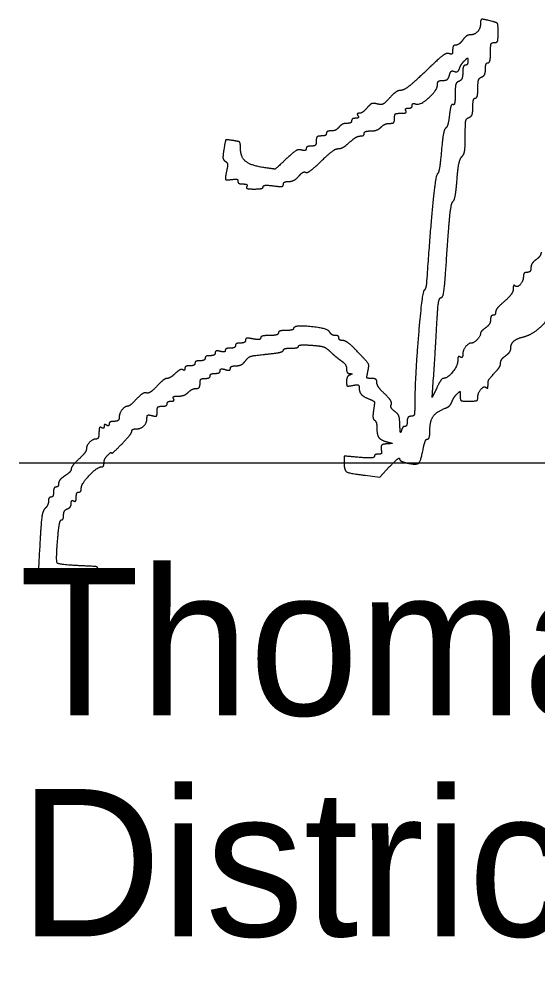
# Model space of a CAD drawing. Extents: x -19.9 to 41.9, y 0 to 32.3.
# Drawn here: x 24.475 to 24.967, y 9.37 to 10.284 of the extents above; entities that cross this region are included whole.
import ezdxf

# ---------------------------------------------------------------- set-up
doc = ezdxf.new("R2010")
doc.units = 0
doc.layers.add('SH_Data', color=7, linetype='Continuous')
doc.layers.add('SH_Text', color=7, linetype='Continuous')

msp = doc.modelspace()

# ---------------------------------------------------------------- linework, layer by layer
at = {"layer": 'SH_Data'}
msp.add_line((24.47459, 9.86271), (27.97459, 9.86271), dxfattribs=at)
at = {"layer": 'SH_Text'}
msp.add_line((24.5147, 9.7503), (24.5147, 9.7503), dxfattribs=at)
for points in [[(24.87123, 9.93393), (24.86697, 9.92493), (24.8683, 9.94413)], [(24.80314, 9.85089), (24.81706, 9.84925), (24.82651, 9.85909)]]:
    msp.add_lwpolyline(points, dxfattribs=at)
for points in [[(24.92416, 10.28222), (24.91552, 10.28453), (24.91276, 10.28399), (24.91276, 10.27996)], [(24.92956, 10.27145), (24.92956, 10.27909), (24.92859, 10.28103), (24.92416, 10.28222)], [(24.91276, 10.27996), (24.91276, 10.27533), (24.90706, 10.26933), (24.90266, 10.26933)], [(24.92596, 10.26213), (24.92854, 10.26213), (24.92956, 10.26477), (24.92956, 10.27145)], [(24.89596, 10.26453), (24.89406, 10.26189), (24.89112, 10.25973), (24.88943, 10.25973)], [(24.90266, 10.26933), (24.90088, 10.26933), (24.89786, 10.26717), (24.89596, 10.26453)], [(24.88636, 10.25501), (24.88636, 10.25188), (24.88519, 10.25073), (24.88291, 10.25161)], [(24.88943, 10.25973), (24.88774, 10.25973), (24.88636, 10.25761), (24.88636, 10.25501)], [(24.92236, 10.25253), (24.92236, 10.25946), (24.92336, 10.26213), (24.92596, 10.26213)], [(24.88291, 10.25161), (24.88083, 10.25241), (24.8742, 10.24785), (24.86621, 10.24013)], [(24.89292, 10.23757), (24.89378, 10.23986), (24.8959, 10.24316), (24.89763, 10.2449)], [(24.89763, 10.2449), (24.90022, 10.24753), (24.90076, 10.24742), (24.90076, 10.2443)], [(24.90076, 10.2443), (24.90076, 10.24223), (24.89968, 10.24053), (24.89836, 10.24053)], [(24.91996, 10.24293), (24.92128, 10.24293), (24.92236, 10.24725), (24.92236, 10.25253)], [(24.86621, 10.24013), (24.85015, 10.22463), (24.83977, 10.21653), (24.83594, 10.21653)], [(24.8833, 10.23107), (24.88409, 10.23407), (24.88591, 10.2355), (24.88797, 10.23471)], [(24.88797, 10.23471), (24.88984, 10.23399), (24.89204, 10.23526), (24.89292, 10.23757)], [(24.89836, 10.24053), (24.89704, 10.24053), (24.89596, 10.23741), (24.89596, 10.23359)], [(24.91396, 10.2294), (24.91594, 10.23016), (24.91756, 10.23351), (24.91756, 10.23686)], [(24.91756, 10.23686), (24.91756, 10.2402), (24.91864, 10.24293), (24.91996, 10.24293)], [(24.87196, 10.22225), (24.87196, 10.22459), (24.87396, 10.22613), (24.87699, 10.22613)], [(24.87699, 10.22613), (24.88004, 10.22613), (24.88252, 10.22807), (24.8833, 10.23107)], [(24.89596, 10.23359), (24.89596, 10.22963), (24.89441, 10.22605), (24.89236, 10.22526)], [(24.91036, 10.21867), (24.91036, 10.22477), (24.91161, 10.2285), (24.91396, 10.2294)], [(24.83594, 10.21653), (24.83437, 10.21653), (24.83012, 10.21335), (24.82648, 10.20946)], [(24.85129, 10.20377), (24.85542, 10.20218), (24.87196, 10.21697), (24.87196, 10.22225)], [(24.89236, 10.22526), (24.88989, 10.22431), (24.88876, 10.22044), (24.88876, 10.21286)], [(24.90796, 10.20933), (24.90928, 10.20933), (24.91036, 10.21354), (24.91036, 10.21867)], [(24.82648, 10.20946), (24.82171, 10.20435), (24.81843, 10.20277), (24.81466, 10.20376)], [(24.88876, 10.21286), (24.88876, 10.20681), (24.88782, 10.20243), (24.88667, 10.20314)], [(24.90556, 10.20086), (24.90556, 10.20552), (24.90664, 10.20933), (24.90796, 10.20933)], [(24.80502, 10.20003), (24.80259, 10.19722), (24.79931, 10.19493), (24.79774, 10.19493)], [(24.81466, 10.20376), (24.81112, 10.20468), (24.80801, 10.20348), (24.80502, 10.20003)], [(24.84196, 10.19733), (24.84115, 10.19865), (24.84216, 10.19973), (24.84422, 10.19973)], [(24.84422, 10.19973), (24.84628, 10.19973), (24.84796, 10.20093), (24.84796, 10.20239)], [(24.84796, 10.20239), (24.84796, 10.20385), (24.84946, 10.20447), (24.85129, 10.20377)], [(24.88667, 10.20314), (24.88552, 10.20385), (24.88401, 10.19946), (24.88333, 10.19339)], [(24.90196, 10.191), (24.90422, 10.19187), (24.90556, 10.19554), (24.90556, 10.20086)], [(24.7941, 10.19013), (24.79205, 10.19013), (24.79036, 10.18905), (24.79036, 10.18773)], [(24.79636, 10.19253), (24.79718, 10.19121), (24.79616, 10.19013), (24.7941, 10.19013)], [(24.79774, 10.19493), (24.79617, 10.19493), (24.79555, 10.19385), (24.79636, 10.19253)], [(24.82653, 10.18533), (24.82956, 10.18533), (24.83116, 10.18699), (24.83116, 10.19013)], [(24.83116, 10.19013), (24.83116, 10.19368), (24.83276, 10.19493), (24.8373, 10.19493)], [(24.8373, 10.19493), (24.84079, 10.19493), (24.8428, 10.19597), (24.84196, 10.19733)], [(24.88333, 10.19339), (24.88264, 10.18731), (24.88104, 10.18166), (24.87976, 10.18083)], [(24.89836, 10.17325), (24.89836, 10.18558), (24.89925, 10.18996), (24.90196, 10.191)], [(24.77836, 10.18173), (24.77672, 10.17975), (24.77335, 10.17813), (24.77087, 10.17813)], [(24.78586, 10.18533), (24.78338, 10.18533), (24.78, 10.18371), (24.77836, 10.18173)], [(24.79036, 10.18773), (24.79036, 10.18641), (24.78833, 10.18533), (24.78586, 10.18533)], [(24.80853, 10.17813), (24.81193, 10.17813), (24.81632, 10.17975), (24.8183, 10.18173)], [(24.8183, 10.18173), (24.82028, 10.18371), (24.82399, 10.18533), (24.82653, 10.18533)], [(24.87976, 10.18083), (24.87848, 10.18001), (24.87664, 10.17015), (24.87568, 10.15894)], [(24.76156, 10.17333), (24.75836, 10.17333), (24.75676, 10.17173), (24.75676, 10.16853)], [(24.76636, 10.17573), (24.76636, 10.17441), (24.7642, 10.17333), (24.76156, 10.17333)], [(24.77087, 10.17813), (24.76839, 10.17813), (24.76636, 10.17705), (24.76636, 10.17573)], [(24.78848, 10.16733), (24.79204, 10.17063), (24.79662, 10.17333), (24.79866, 10.17333)], [(24.79866, 10.17333), (24.80069, 10.17333), (24.80236, 10.17441), (24.80236, 10.17573)], [(24.80236, 10.17573), (24.80236, 10.17705), (24.80514, 10.17813), (24.80853, 10.17813)], [(24.89515, 10.15366), (24.8972, 10.15572), (24.89836, 10.16277), (24.89836, 10.17325)], [(24.6777, 10.16902), (24.6711, 10.16999), (24.67053, 10.16944), (24.66904, 10.1606)], [(24.68476, 10.16215), (24.68476, 10.16677), (24.6833, 10.1682), (24.6777, 10.16902)], [(24.70701, 10.14329), (24.69448, 10.14517), (24.68476, 10.15341), (24.68476, 10.16215)], [(24.75196, 10.16373), (24.74932, 10.16373), (24.74716, 10.16258), (24.74716, 10.16117)], [(24.75676, 10.16853), (24.75676, 10.16533), (24.75516, 10.16373), (24.75196, 10.16373)], [(24.7778, 10.16133), (24.78012, 10.16133), (24.78492, 10.16403), (24.78848, 10.16733)], [(24.66904, 10.1606), (24.66796, 10.15423), (24.66839, 10.15055), (24.67036, 10.14933)], [(24.74293, 10.15995), (24.74011, 10.16085), (24.73523, 10.15803), (24.72828, 10.15148)], [(24.74716, 10.16117), (24.74716, 10.15976), (24.74526, 10.15921), (24.74293, 10.15995)], [(24.76134, 10.14934), (24.76807, 10.15593), (24.77548, 10.16133), (24.7778, 10.16133)], [(24.87568, 10.15894), (24.87472, 10.14772), (24.87299, 10.13796), (24.87184, 10.13725)], [(24.89051, 10.13153), (24.89132, 10.14233), (24.89332, 10.15183), (24.89515, 10.15366)], [(24.67036, 10.14933), (24.67226, 10.14816), (24.6727, 10.14493), (24.67163, 10.14003)], [(24.72828, 10.15148), (24.71836, 10.14214), (24.71733, 10.14174), (24.70701, 10.14329)], [(24.7468, 10.13876), (24.74806, 10.13798), (24.7546, 10.14274), (24.76134, 10.14934)], [(24.67163, 10.14003), (24.66998, 10.13255), (24.67125, 10.1313), (24.67936, 10.13235)], [(24.73068, 10.13013), (24.7335, 10.13013), (24.73776, 10.13239), (24.74015, 10.13515)], [(24.74015, 10.13515), (24.74255, 10.13791), (24.74554, 10.13954), (24.7468, 10.13876)], [(24.87184, 10.13725), (24.87018, 10.13623), (24.86497, 10.08415), (24.86165, 10.03533)], [(24.67936, 10.13235), (24.68101, 10.13257), (24.68236, 10.13161), (24.68236, 10.13024)], [(24.68236, 10.13024), (24.68236, 10.12886), (24.68459, 10.12773), (24.6873, 10.12773)], [(24.6873, 10.12773), (24.69002, 10.12773), (24.69158, 10.12665), (24.69076, 10.12533)], [(24.69076, 10.12533), (24.68988, 10.1239), (24.69274, 10.12293), (24.69782, 10.12293)], [(24.69782, 10.12293), (24.70252, 10.12293), (24.70636, 10.12391), (24.70636, 10.1251)], [(24.70636, 10.1251), (24.70636, 10.1263), (24.71068, 10.12669), (24.71596, 10.12599)], [(24.71596, 10.12599), (24.72226, 10.12514), (24.72556, 10.12563), (24.72556, 10.12742)], [(24.72556, 10.12742), (24.72556, 10.12891), (24.72786, 10.13013), (24.73068, 10.13013)], [(24.88659, 10.11107), (24.88796, 10.11192), (24.88972, 10.12112), (24.89051, 10.13153)], [(24.88115, 10.06463), (24.8828, 10.08977), (24.88519, 10.11021), (24.88659, 10.11107)], [(24.87545, 10.01973), (24.87731, 10.01973), (24.87915, 10.0342), (24.88115, 10.06463)], [(24.97036, 10.06293), (24.97036, 10.06087), (24.9682, 10.05763), (24.96556, 10.05573)], [(24.96556, 10.05573), (24.96292, 10.05383), (24.96076, 10.05035), (24.96076, 10.048)], [(24.95716, 10.04373), (24.95518, 10.04373), (24.95356, 10.04203), (24.95356, 10.03996)], [(24.96076, 10.048), (24.96076, 10.04565), (24.95914, 10.04373), (24.95716, 10.04373)], [(24.86165, 10.03533), (24.86138, 10.03137), (24.86031, 10.0275), (24.85928, 10.02674)], [(24.95356, 10.03996), (24.95356, 10.03549), (24.94758, 10.02892), (24.94545, 10.03105)], [(24.85928, 10.02674), (24.85728, 10.02526), (24.8505, 9.94414), (24.85041, 9.92073)], [(24.94391, 10.02793), (24.94388, 10.0254), (24.9401, 10.0201), (24.93551, 10.01615)], [(24.94545, 10.03105), (24.94463, 10.03186), (24.94394, 10.03046), (24.94391, 10.02793)], [(24.87117, 9.99153), (24.87218, 10.01023), (24.87363, 10.01973), (24.87545, 10.01973)], [(24.93551, 10.01615), (24.93092, 10.01221), (24.92716, 10.00762), (24.92716, 10.00595)], [(24.92236, 9.99866), (24.92236, 9.99631), (24.9202, 9.99283), (24.91756, 9.99093)], [(24.92476, 10.00293), (24.92344, 10.00293), (24.92236, 10.00101), (24.92236, 9.99866)], [(24.92716, 10.00595), (24.92716, 10.00429), (24.92608, 10.00293), (24.92476, 10.00293)], [(24.95422, 9.98261), (24.96192, 9.98454), (24.97756, 9.99878), (24.97756, 10.00385)], [(24.72796, 9.98853), (24.724, 9.98853), (24.72076, 9.98745), (24.72076, 9.98613)], [(24.73516, 9.99033), (24.73516, 9.98934), (24.73192, 9.98853), (24.72796, 9.98853)], [(24.76948, 9.98711), (24.76745, 9.99069), (24.73515, 9.99372), (24.73516, 9.99033)], [(24.8683, 9.94413), (24.86904, 9.95469), (24.87032, 9.97602), (24.87117, 9.99153)], [(24.91756, 9.99093), (24.91492, 9.98903), (24.91276, 9.98655), (24.91276, 9.98543)], [(24.68956, 9.97923), (24.68956, 9.97775), (24.6874, 9.97653), (24.68476, 9.97653)], [(24.69676, 9.98049), (24.69218, 9.98141), (24.68956, 9.98095), (24.68956, 9.97923)], [(24.70396, 9.98139), (24.70396, 9.98007), (24.70082, 9.97968), (24.69676, 9.98049)], [(24.71236, 9.98373), (24.70774, 9.98373), (24.70396, 9.98268), (24.70396, 9.98139)], [(24.72076, 9.98613), (24.72076, 9.98481), (24.71698, 9.98373), (24.71236, 9.98373)], [(24.77488, 9.98373), (24.77297, 9.98373), (24.77054, 9.98525), (24.76948, 9.98711)], [(24.77836, 9.98133), (24.77836, 9.98265), (24.7768, 9.98373), (24.77488, 9.98373)], [(24.7822, 9.97893), (24.78009, 9.97893), (24.77836, 9.98001), (24.77836, 9.98133)], [(24.79669, 9.96766), (24.79083, 9.97386), (24.78431, 9.97893), (24.7822, 9.97893)], [(24.91276, 9.98543), (24.91276, 9.98304), (24.90661, 9.97653), (24.90436, 9.97653)], [(24.94156, 9.97123), (24.94156, 9.97582), (24.94714, 9.98083), (24.95422, 9.98261)], [(24.67516, 9.97173), (24.67252, 9.97173), (24.67036, 9.97075), (24.67036, 9.96956)], [(24.67996, 9.97413), (24.67996, 9.97281), (24.6778, 9.97173), (24.67516, 9.97173)], [(24.68476, 9.97653), (24.68212, 9.97653), (24.67996, 9.97545), (24.67996, 9.97413)], [(24.72556, 9.96964), (24.72556, 9.97079), (24.7288, 9.97173), (24.73276, 9.97173)], [(24.73276, 9.97173), (24.73672, 9.97173), (24.73996, 9.97254), (24.73996, 9.97353)], [(24.73996, 9.97353), (24.73996, 9.97452), (24.74552, 9.97495), (24.75233, 9.97447)], [(24.75233, 9.97447), (24.76089, 9.97388), (24.76633, 9.97204), (24.77, 9.96847)], [(24.90436, 9.97653), (24.90135, 9.97653), (24.89596, 9.96962), (24.89596, 9.96576)], [(24.93676, 9.96453), (24.9394, 9.96643), (24.94156, 9.96945), (24.94156, 9.97123)], [(24.65116, 9.96213), (24.65116, 9.96081), (24.649, 9.95973), (24.64636, 9.95973)], [(24.65596, 9.96453), (24.65332, 9.96453), (24.65116, 9.96345), (24.65116, 9.96213)], [(24.66076, 9.96721), (24.66076, 9.96574), (24.6586, 9.96453), (24.65596, 9.96453)], [(24.66556, 9.96864), (24.66288, 9.96934), (24.66076, 9.96871), (24.66076, 9.96721)], [(24.67036, 9.96956), (24.67036, 9.96836), (24.6682, 9.96795), (24.66556, 9.96864)], [(24.68949, 9.95963), (24.69203, 9.96315), (24.69697, 9.96473), (24.70922, 9.96594)], [(24.70922, 9.96594), (24.71821, 9.96683), (24.72556, 9.96849), (24.72556, 9.96964)], [(24.77, 9.96847), (24.77291, 9.96565), (24.77761, 9.96174), (24.78043, 9.9598)], [(24.80586, 9.94966), (24.8071, 9.95531), (24.80564, 9.95818), (24.79669, 9.96766)], [(24.89356, 9.96333), (24.89224, 9.96415), (24.89116, 9.96254), (24.89116, 9.95976)], [(24.89596, 9.96576), (24.89596, 9.96361), (24.89488, 9.96252), (24.89356, 9.96333)], [(24.93196, 9.95783), (24.93196, 9.95961), (24.93412, 9.96263), (24.93676, 9.96453)], [(24.63196, 9.95239), (24.63196, 9.95099), (24.63105, 9.95041), (24.62993, 9.95111)], [(24.63676, 9.95493), (24.63412, 9.95493), (24.63196, 9.95379), (24.63196, 9.95239)], [(24.64156, 9.95733), (24.64156, 9.95601), (24.6394, 9.95493), (24.63676, 9.95493)], [(24.64636, 9.95973), (24.64372, 9.95973), (24.64156, 9.95865), (24.64156, 9.95733)], [(24.66556, 9.95029), (24.66556, 9.95176), (24.66761, 9.9522), (24.67036, 9.95133)], [(24.67036, 9.95133), (24.67312, 9.95046), (24.67516, 9.9509), (24.67516, 9.95237)], [(24.67516, 9.95237), (24.67516, 9.95378), (24.67762, 9.95493), (24.68063, 9.95493)], [(24.68063, 9.95493), (24.68364, 9.95493), (24.68763, 9.95705), (24.68949, 9.95963)], [(24.78043, 9.9598), (24.78325, 9.95786), (24.78556, 9.95435), (24.78556, 9.952)], [(24.78556, 9.952), (24.78556, 9.94965), (24.78691, 9.94765), (24.78856, 9.94754)], [(24.89116, 9.95976), (24.89116, 9.95489), (24.88141, 9.94293), (24.87744, 9.94293)], [(24.92896, 9.95124), (24.93061, 9.95308), (24.93196, 9.95605), (24.93196, 9.95783)], [(24.61502, 9.94293), (24.61352, 9.94293), (24.60917, 9.9396), (24.60536, 9.93552)], [(24.62283, 9.94765), (24.62004, 9.94505), (24.61653, 9.94293), (24.61502, 9.94293)], [(24.62993, 9.95111), (24.62881, 9.9518), (24.62561, 9.95024), (24.62283, 9.94765)], [(24.64636, 9.93813), (24.64636, 9.94133), (24.64796, 9.94293), (24.65116, 9.94293)], [(24.65116, 9.94293), (24.6538, 9.94293), (24.65596, 9.94401), (24.65596, 9.94533)], [(24.65596, 9.94533), (24.65596, 9.94665), (24.65812, 9.94773), (24.66076, 9.94773)], [(24.66076, 9.94773), (24.6634, 9.94773), (24.66556, 9.94888), (24.66556, 9.95029)], [(24.78856, 9.94614), (24.78691, 9.94548), (24.78556, 9.94274), (24.78556, 9.94005)], [(24.78856, 9.94754), (24.79096, 9.94739), (24.79096, 9.94711), (24.78856, 9.94614)], [(24.80937, 9.94293), (24.80515, 9.94293), (24.80461, 9.94397), (24.80586, 9.94966)], [(24.81436, 9.93909), (24.81436, 9.94138), (24.81234, 9.94293), (24.80937, 9.94293)], [(24.87744, 9.94293), (24.87637, 9.94293), (24.87357, 9.93888), (24.87123, 9.93393)], [(24.91996, 9.93663), (24.91996, 9.94047), (24.92142, 9.94283), (24.92896, 9.95124)], [(24.60536, 9.93552), (24.60155, 9.93144), (24.59707, 9.92856), (24.5954, 9.92912)], [(24.63522, 9.92973), (24.6372, 9.93171), (24.64052, 9.93333), (24.64259, 9.93333)], [(24.64259, 9.93333), (24.64476, 9.93333), (24.64636, 9.93537), (24.64636, 9.93813)], [(24.78556, 9.94005), (24.78556, 9.93614), (24.78675, 9.9354), (24.79156, 9.93632)], [(24.79156, 9.93632), (24.7957, 9.93711), (24.79756, 9.9364), (24.79756, 9.93403)], [(24.79756, 9.93403), (24.79756, 9.92988), (24.80193, 9.92528), (24.80807, 9.92295)], [(24.82182, 9.92829), (24.81772, 9.93212), (24.81436, 9.93698), (24.81436, 9.93909)], [(24.91036, 9.9251), (24.91036, 9.92957), (24.91635, 9.93615), (24.91848, 9.93402)], [(24.91848, 9.93402), (24.91929, 9.9332), (24.91996, 9.93438), (24.91996, 9.93663)], [(24.5954, 9.92912), (24.59373, 9.92968), (24.5895, 9.92708), (24.586, 9.92334)], [(24.62116, 9.92373), (24.62032, 9.92509), (24.62228, 9.92613), (24.62565, 9.92613)], [(24.62565, 9.92613), (24.62893, 9.92613), (24.63324, 9.92775), (24.63522, 9.92973)], [(24.82804, 9.9181), (24.82872, 9.91988), (24.82592, 9.92446), (24.82182, 9.92829)], [(24.88568, 9.92068), (24.88657, 9.92302), (24.8887, 9.92636), (24.89043, 9.9281)], [(24.89043, 9.9281), (24.89302, 9.93072), (24.89356, 9.93041), (24.89356, 9.9263)], [(24.89356, 9.9263), (24.89356, 9.92222), (24.89507, 9.92133), (24.90196, 9.92133)], [(24.90196, 9.92133), (24.908, 9.92133), (24.91036, 9.92239), (24.91036, 9.9251)], [(24.57803, 9.91653), (24.57501, 9.91653), (24.56956, 9.90969), (24.56956, 9.9059)], [(24.586, 9.92334), (24.5825, 9.91959), (24.57891, 9.91653), (24.57803, 9.91653)], [(24.60556, 9.91145), (24.60556, 9.91493), (24.60707, 9.91653), (24.61036, 9.91653)], [(24.61036, 9.91653), (24.613, 9.91653), (24.61516, 9.91761), (24.61516, 9.91893)], [(24.61516, 9.91893), (24.61516, 9.92025), (24.61685, 9.92133), (24.6189, 9.92133)], [(24.6189, 9.92133), (24.62096, 9.92133), (24.62198, 9.92241), (24.62116, 9.92373)], [(24.80807, 9.92295), (24.81169, 9.92158), (24.81231, 9.91961), (24.81123, 9.91293)], [(24.83138, 9.91157), (24.82886, 9.91339), (24.82736, 9.91633), (24.82804, 9.9181)], [(24.85041, 9.92073), (24.85037, 9.91009), (24.84954, 9.90693), (24.84676, 9.90693)], [(24.87982, 9.91479), (24.88216, 9.91569), (24.8848, 9.91834), (24.88568, 9.92068)], [(24.56956, 9.9059), (24.56956, 9.90373), (24.56753, 9.90213), (24.56476, 9.90213)], [(24.59596, 9.90533), (24.59596, 9.9077), (24.59756, 9.90846), (24.60076, 9.90763)], [(24.60076, 9.90763), (24.60445, 9.90666), (24.60556, 9.90755), (24.60556, 9.91145)], [(24.81123, 9.91293), (24.81049, 9.90836), (24.81089, 9.904), (24.81212, 9.90323)], [(24.83624, 9.8986), (24.83605, 9.90514), (24.83448, 9.90934), (24.83138, 9.91157)], [(24.84676, 9.90693), (24.84476, 9.90693), (24.84316, 9.9048), (24.84316, 9.90213)], [(24.86476, 9.89384), (24.86476, 9.90255), (24.87118, 9.91147), (24.87982, 9.91479)], [(24.55516, 9.89733), (24.55516, 9.89586), (24.55408, 9.89532), (24.55276, 9.89613)], [(24.55756, 9.89853), (24.55624, 9.89935), (24.55516, 9.89881), (24.55516, 9.89733)], [(24.55996, 9.89959), (24.55996, 9.89819), (24.55888, 9.89772), (24.55756, 9.89853)], [(24.56476, 9.90213), (24.56212, 9.90213), (24.55996, 9.90099), (24.55996, 9.89959)], [(24.58533, 9.89493), (24.59009, 9.89493), (24.59596, 9.90068), (24.59596, 9.90533)], [(24.81212, 9.90323), (24.81335, 9.90247), (24.81436, 9.89913), (24.81436, 9.89582)], [(24.83762, 9.89313), (24.83701, 9.89082), (24.83639, 9.89328), (24.83624, 9.8986)], [(24.84094, 9.89733), (24.83971, 9.89733), (24.83822, 9.89544), (24.83762, 9.89313)], [(24.84316, 9.90213), (24.84316, 9.89949), (24.84216, 9.89733), (24.84094, 9.89733)], [(24.55036, 9.89147), (24.55036, 9.88809), (24.5492, 9.88533), (24.54779, 9.88533)], [(24.55276, 9.89613), (24.5514, 9.89697), (24.55036, 9.89496), (24.55036, 9.89147)], [(24.57196, 9.88053), (24.57724, 9.88603), (24.58156, 9.89151), (24.58156, 9.89273)], [(24.58156, 9.89273), (24.58156, 9.89394), (24.58326, 9.89493), (24.58533, 9.89493)], [(24.81436, 9.89582), (24.81436, 9.88905), (24.81843, 9.88403), (24.82533, 9.88227)], [(24.86247, 9.88533), (24.86373, 9.88533), (24.86476, 9.88916), (24.86476, 9.89384)], [(24.54779, 9.88533), (24.54436, 9.88533), (24.53836, 9.87918), (24.53836, 9.87567)], [(24.56236, 9.87211), (24.56236, 9.87124), (24.56668, 9.87504), (24.57196, 9.88053)], [(24.82456, 9.88081), (24.81973, 9.88056), (24.81802, 9.87814), (24.81888, 9.87273)], [(24.82533, 9.88227), (24.82935, 9.88124), (24.82925, 9.88105), (24.82456, 9.88081)], [(24.8585, 9.87639), (24.85942, 9.88131), (24.86121, 9.88533), (24.86247, 9.88533)], [(24.53836, 9.87567), (24.53836, 9.87412), (24.53512, 9.86983), (24.53116, 9.86613)], [(24.55516, 9.8627), (24.55516, 9.86478), (24.55678, 9.86809), (24.55876, 9.87007)], [(24.55876, 9.87007), (24.56074, 9.87205), (24.56236, 9.87297), (24.56236, 9.87211)], [(24.81556, 9.87093), (24.81358, 9.87093), (24.81196, 9.86995), (24.81196, 9.86876)], [(24.81888, 9.87273), (24.81903, 9.87174), (24.81754, 9.87093), (24.81556, 9.87093)], [(24.84315, 9.86253), (24.85208, 9.86057), (24.85624, 9.86433), (24.8585, 9.87639)], [(24.53116, 9.86613), (24.5272, 9.86243), (24.52396, 9.85824), (24.52396, 9.85682)], [(24.55268, 9.85893), (24.55405, 9.85893), (24.55516, 9.86063), (24.55516, 9.8627)], [(24.79756, 9.86789), (24.78391, 9.86913), (24.78316, 9.86892), (24.78316, 9.86389)], [(24.78316, 9.86389), (24.78316, 9.85578), (24.78793, 9.85268), (24.80314, 9.85089)], [(24.81196, 9.86876), (24.81196, 9.86756), (24.80552, 9.86717), (24.79756, 9.86789)], [(24.82651, 9.85909), (24.83171, 9.8645), (24.83596, 9.86784), (24.83596, 9.86652)], [(24.83596, 9.86652), (24.83596, 9.86519), (24.83919, 9.8634), (24.84315, 9.86253)], [(24.52396, 9.85682), (24.52396, 9.8554), (24.52126, 9.85247), (24.51796, 9.85031)], [(24.53356, 9.83861), (24.53356, 9.84272), (24.54881, 9.85893), (24.55268, 9.85893)], [(24.51196, 9.84306), (24.51196, 9.84123), (24.51088, 9.83973), (24.50956, 9.83973)], [(24.51796, 9.85031), (24.51466, 9.84815), (24.51196, 9.84488), (24.51196, 9.84306)], [(24.50716, 9.83493), (24.50716, 9.83229), (24.50608, 9.83013), (24.50476, 9.83013)], [(24.50956, 9.83973), (24.50824, 9.83973), (24.50716, 9.83757), (24.50716, 9.83493)], [(24.52876, 9.82999), (24.52876, 9.83271), (24.52984, 9.83493), (24.53116, 9.83493)], [(24.53116, 9.83493), (24.53248, 9.83493), (24.53356, 9.83659), (24.53356, 9.83861)], [(24.50236, 9.82636), (24.50236, 9.82429), (24.50091, 9.82114), (24.49914, 9.81937)], [(24.50476, 9.83013), (24.50344, 9.83013), (24.50236, 9.82843), (24.50236, 9.82636)], [(24.52036, 9.819), (24.52234, 9.81976), (24.52396, 9.8221), (24.52396, 9.8242)], [(24.52396, 9.8242), (24.52396, 9.8263), (24.52504, 9.82735), (24.52636, 9.82653)], [(24.52636, 9.82653), (24.52768, 9.82572), (24.52876, 9.82727), (24.52876, 9.82999)], [(24.49914, 9.81937), (24.49705, 9.81727), (24.49538, 9.80677), (24.49439, 9.78938)], [(24.51676, 9.81307), (24.51676, 9.81557), (24.51838, 9.81824), (24.52036, 9.819)], [(24.51123, 9.7915), (24.51202, 9.80087), (24.51358, 9.80853), (24.51471, 9.80853)], [(24.51471, 9.80853), (24.51584, 9.80853), (24.51676, 9.81058), (24.51676, 9.81307)], [(24.49439, 9.78938), (24.4929, 9.76343), (24.49303, 9.76245), (24.49855, 9.75693)], [(24.53362, 9.76486), (24.51207, 9.76587), (24.50935, 9.7691), (24.51123, 9.7915)], [(24.54993, 9.75873), (24.54924, 9.76361), (24.54765, 9.7642), (24.53362, 9.76486)], [(24.49855, 9.75693), (24.50232, 9.75316), (24.50778, 9.75092), (24.5147, 9.7503)], [(24.53056, 9.74895), (24.53353, 9.74872), (24.53596, 9.74961), (24.53596, 9.75093)], [(24.53596, 9.75093), (24.53596, 9.75225), (24.53928, 9.75333), (24.54333, 9.75333)], [(24.54333, 9.75333), (24.5496, 9.75333), (24.55058, 9.75414), (24.54993, 9.75873)], [(24.5147, 9.7503), (24.52045, 9.74979), (24.52759, 9.74918), (24.53056, 9.74895)]]:
    msp.add_open_spline(points, degree=2, dxfattribs=at)

# ---------------------------------------------------------------- texts
for s, p in [('Thomas D. Corey', (24.47459, 9.62271)), ('District       Deputy Director', (24.47459, 9.41271))]:
    msp.add_text(s, height=0.1399997, dxfattribs=at).set_placement(p)

doc.saveas('drawing.dxf')
